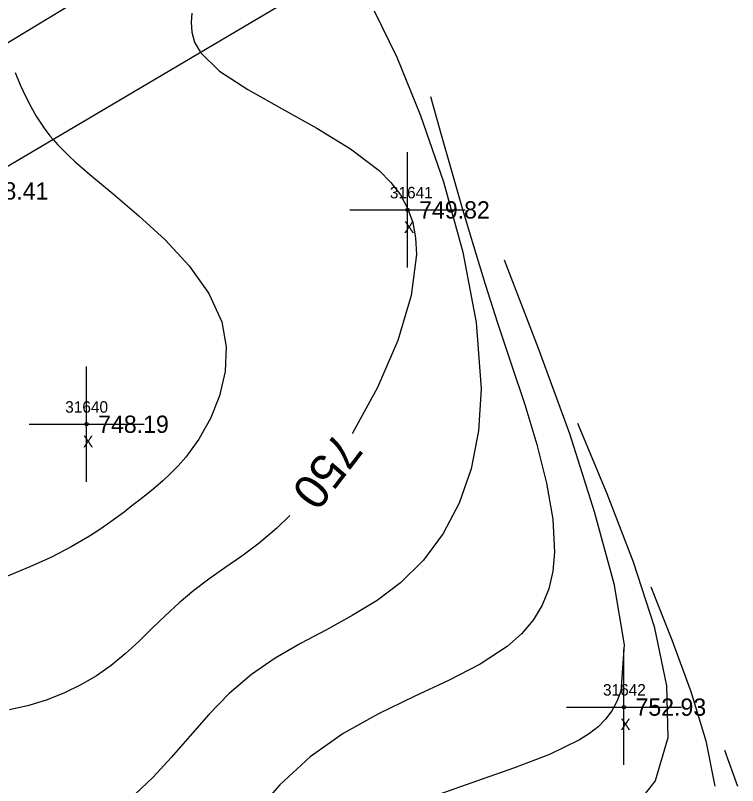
# Model space of a CAD drawing. Extents: x 1376587 to 1378239, y 1000335 to 1003031.
# Drawn here: x 1377941.4 to 1378004.1, y 1000801.1 to 1000868 of the extents above; entities that cross this region are included whole.
import ezdxf

# ---------------------------------------------------------------- set-up
doc = ezdxf.new("R2010")
doc.units = 0
for name, color, linetype in [('RD_DTM_Major1', 7, 'Continuous'), ('RD_DTM_Major1_Lbl', 7, 'Continuous'), ('RD_DTM_Minor1', 7, 'Continuous'), ('RD_EX_Driveway', 7, 'Continuous'), ('RD_EX_Misc', 7, 'Continuous'), ('RD_EX_Misc_txCode', 7, 'Continuous'), ('RD_EX_TX_Driveway_ELEV', 7, 'Continuous'), ('RD_EX_TX_Misc_ELEV', 7, 'Continuous'), ('RD_SMD_Locator', 7, 'Continuous')]:
    doc.layers.add(name, color=color, linetype=linetype)

msp = doc.modelspace()

# ---------------------------------------------------------------- linework, layer by layer
at = {"layer": 'RD_DTM_Major1'}
for points in [[(1377956.744, 1000868.143), (1377956.679, 1000867.352), (1377956.734, 1000866.507), (1377956.978, 1000865.628), (1377957.479, 1000864.736), (1377959.152, 1000863.122), (1377961.596, 1000861.505), (1377964.507, 1000859.858), (1377967.578, 1000858.158), (1377970.505, 1000856.379), (1377972.984, 1000854.497), (1377974.014, 1000853.453), (1377974.841, 1000852.36), (1377975.47, 1000851.202), (1377975.906, 1000849.966), (1377976.156, 1000848.637), (1377976.224, 1000847.202), (1377975.772, 1000843.638), (1377974.604, 1000839.711), (1377972.864, 1000835.649), (1377970.697, 1000831.68), (1377970.681, 1000831.656)], [(1377965.23, 1000824.518), (1377964.109, 1000823.428), (1377962.575, 1000822.14), (1377961.073, 1000821.012), (1377959.616, 1000819.989), (1377958.221, 1000819.011), (1377956.901, 1000818.021), (1377955.638, 1000816.952), (1377954.441, 1000815.84), (1377953.281, 1000814.711), (1377952.129, 1000813.595), (1377950.956, 1000812.52), (1377949.734, 1000811.514), (1377948.464, 1000810.618), (1377947.117, 1000809.82), (1377945.691, 1000809.122), (1377944.183, 1000808.528), (1377942.592, 1000808.041), (1377940.914, 1000807.665)], [(1377996.582, 1000818.351), (1377998.406, 1000813.74), (1378000.054, 1000809.239), (1378001.354, 1000804.961), (1378002.131, 1000801.016)]]:
    msp.add_lwpolyline(points, dxfattribs=at)
at = {"layer": 'RD_DTM_Minor1'}
for points in [[(1377972.57, 1000868.355), (1377974.523, 1000864.336), (1377976.596, 1000859.273), (1377978.576, 1000853.514), (1377980.252, 1000847.405), (1377981.411, 1000841.294), (1377981.843, 1000835.529), (1377981.618, 1000831.882), (1377980.972, 1000828.571), (1377979.938, 1000825.596), (1377978.552, 1000822.957), (1377976.849, 1000820.653), (1377974.862, 1000818.685), (1377972.832, 1000817.163), (1377970.661, 1000815.836), (1377968.417, 1000814.616), (1377966.165, 1000813.416), (1377963.973, 1000812.151), (1377961.908, 1000810.733), (1377959.98, 1000809.068), (1377958.21, 1000807.247), (1377956.552, 1000805.366), (1377954.96, 1000803.518), (1377953.39, 1000801.798), (1377951.797, 1000800.3)], [(1377941.394, 1000862.994), (1377941.855, 1000861.933), (1377942.312, 1000860.95), (1377942.773, 1000860.041), (1377943.244, 1000859.201), (1377943.459, 1000858.847), (1377943.681, 1000858.503), (1377943.912, 1000858.166), (1377944.155, 1000857.833), (1377944.415, 1000857.502), (1377944.693, 1000857.169), (1377945.106, 1000856.711), (1377945.562, 1000856.241), (1377946.065, 1000855.753), (1377946.618, 1000855.244), (1377947.224, 1000854.708), (1377947.886, 1000854.141), (1377949.908, 1000852.458), (1377952.151, 1000850.551), (1377954.416, 1000848.453), (1377956.503, 1000846.195), (1377958.209, 1000843.811), (1377959.336, 1000841.332), (1377959.725, 1000839.171), (1377959.632, 1000837.02), (1377959.146, 1000834.932), (1377958.355, 1000832.963), (1377957.346, 1000831.166), (1377956.207, 1000829.596), (1377955.556, 1000828.847), (1377954.895, 1000828.168), (1377954.228, 1000827.547), (1377953.557, 1000826.971), (1377952.886, 1000826.425), (1377952.218, 1000825.896), (1377951.539, 1000825.362), (1377950.856, 1000824.831), (1377950.157, 1000824.303), (1377949.431, 1000823.777), (1377948.667, 1000823.253), (1377947.854, 1000822.731), (1377946.281, 1000821.815), (1377944.551, 1000820.921), (1377942.693, 1000820.066), (1377940.736, 1000819.269)], [(1377977.459, 1000860.903), (1377978.36, 1000857.684), (1377979.272, 1000854.455), (1377980.209, 1000851.208), (1377981.181, 1000847.932), (1377982.2, 1000844.619), (1377983.279, 1000841.258), (1377984.462, 1000837.707), (1377985.627, 1000834.162), (1377986.681, 1000830.687), (1377987.528, 1000827.349), (1377988.074, 1000824.215), (1377988.224, 1000821.351), (1377988.072, 1000819.687), (1377987.714, 1000818.153), (1377987.143, 1000816.74), (1377986.355, 1000815.441), (1377985.343, 1000814.247), (1377984.101, 1000813.152), (1377981.765, 1000811.631), (1377979.024, 1000810.219), (1377976.028, 1000808.812), (1377972.925, 1000807.307), (1377969.865, 1000805.599), (1377966.998, 1000803.585), (1377964.381, 1000801.152), (1377962.031, 1000798.471)], [(1377983.834, 1000846.719), (1377986.785, 1000839.07), (1377989.519, 1000831.662), (1377991.666, 1000824.875), (1377993.374, 1000818.618), (1377994.256, 1000813.311), (1377993.958, 1000809.291), (1377993.633, 1000808.37), (1377993.198, 1000807.557), (1377992.653, 1000806.836), (1377992, 1000806.191), (1377991.242, 1000805.604), (1377990.379, 1000805.058), (1377987.784, 1000803.787), (1377984.737, 1000802.608), (1377981.439, 1000801.456), (1377978.086, 1000800.267)], [(1377990.208, 1000832.535), (1377992.745, 1000826.449), (1377995.039, 1000820.519), (1377996.85, 1000814.901), (1377997.934, 1000809.752), (1377998.05, 1000805.229), (1377996.957, 1000801.486), (1377995.028, 1000799.049)], [(1378002.957, 1000804.167), (1378004.103, 1000801.04)]]:
    msp.add_lwpolyline(points, dxfattribs=at)
at = {"layer": 'RD_EX_Driveway'}
for points in [[(1377966.861, 1000881.398), (1377933.173, 1000860.964), (1377899.756, 1000841.424), (1377899.343, 1000841.276)], [(1377971.901, 1000873.272), (1377937.162, 1000852.712), (1377904.665, 1000832.103), (1377903.835, 1000832.654)]]:
    msp.add_lwpolyline(points, dxfattribs=at)
at = {"layer": 'RD_EX_Misc'}
for p, q in [((1377975.464, 1000846.065), (1377975.464, 1000856.065)), ((1377970.464, 1000851.065), (1377980.464, 1000851.065)), ((1377947.608, 1000827.456), (1377947.608, 1000837.456)), ((1377942.608, 1000832.456), (1377952.608, 1000832.456)), ((1377994.241, 1000802.893), (1377994.241, 1000812.893)), ((1377989.241, 1000807.893), (1377999.241, 1000807.893))]:
    msp.add_line(p, q, dxfattribs=at)
at = {"layer": 'RD_SMD_Locator'}
for centre in [(1377975.464, 1000851.065), (1377947.608, 1000832.456), (1377994.241, 1000807.893)]:
    msp.add_circle(centre, 0.15, dxfattribs=at)

# ---------------------------------------------------------------- texts
at = {"layer": 'RD_DTM_Major1_Lbl'}
msp.add_text('750', height=3, rotation=232.63282, dxfattribs=at).set_placement((1377969.334, 1000831.937))
at = {"layer": 'RD_EX_Misc_txCode'}
for s, p in [('31641', (1377973.929, 1000852.065)), ('X', (1377975.149, 1000849.065)), ('31640', (1377945.75, 1000833.456)), ('X', (1377947.293, 1000830.456)), ('31642', (1377992.422, 1000808.893)), ('X', (1377993.926, 1000805.893))]:
    msp.add_text(s, height=1, dxfattribs=at).set_placement(p)
at = {"layer": 'RD_EX_TX_Driveway_ELEV'}
msp.add_text('748.41', height=1.5, dxfattribs=at).set_placement((1377938.162, 1000851.962))
at = {"layer": 'RD_EX_TX_Misc_ELEV'}
for s, p in [('749.82', (1377976.464, 1000850.315)), ('748.19', (1377948.608, 1000831.706)), ('752.93', (1377995.241, 1000807.143))]:
    msp.add_text(s, height=1.5, dxfattribs=at).set_placement(p)

doc.saveas('drawing.dxf')
